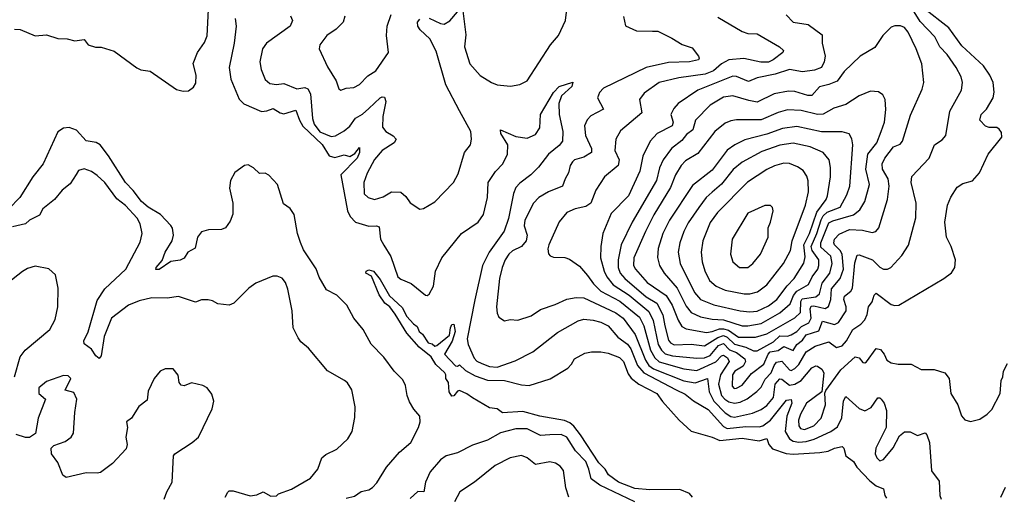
# Model space of a CAD drawing. Extents: x 2057697 to 2160550, y 827490 to 1016834.
# Tile 450 of 509: x 2099193 to 2104415, y 1011020 to 1013549. Entities that reach past the tile are written whole.
import ezdxf

# ---------------------------------------------------------------- set-up
doc = ezdxf.new("R2010")
doc.units = 0

msp = doc.modelspace()

# ---------------------------------------------------------------- linework, layer by layer
at = {"layer": '0CON20XD'}
for points in [[(2101543.3, 1013595), (2101558.9, 1013468.9), (2101552.5, 1013405), (2101581.3, 1013315), (2101635, 1013252.5), (2101695, 1013215.7), (2101725.9, 1013204.1), (2101796.1, 1013196.1), (2101845, 1013204.2), (2101885, 1013224.2), (2102009.2, 1013415), (2102051.4, 1013465), (2102088.5, 1013545), (2102099.5, 1013645)], [(2099165, 1013499.2), (2099195, 1013496), (2099275, 1013463.8), (2099335, 1013469.2), (2099395, 1013448.6), (2099445, 1013446.9), (2099485.8, 1013435.8), (2099535, 1013442.9), (2099556.2, 1013415), (2099595, 1013402.9), (2099625, 1013403.1), (2099695, 1013382.5), (2099815, 1013293.1), (2099835, 1013283.2), (2099885, 1013275.5), (2100025, 1013177.9), (2100061.1, 1013168.9), (2100088.9, 1013171.1), (2100115, 1013190), (2100128.2, 1013211.8), (2100129, 1013255), (2100114.2, 1013315.8), (2100135.6, 1013375), (2100172.7, 1013427.3), (2100186.8, 1013463.2), (2100195, 1013602.5)], [(2102895, 1013563.1), (2103025, 1013486.2), (2103055, 1013476.2), (2103105, 1013473.1), (2103222.5, 1013405), (2103243.8, 1013385), (2103240, 1013375), (2103189.6, 1013335), (2103165, 1013323.3), (2103123.8, 1013323.8), (2103033.4, 1013343.4), (2102955, 1013335.2), (2102915.2, 1013314.8), (2102873.3, 1013276.7), (2102829, 1013259), (2102689.2, 1013240.8), (2102585, 1013216), (2102505, 1013158.6), (2102480.8, 1013125), (2102492.7, 1013055), (2102380.1, 1012959.9), (2102354.6, 1012915.4), (2102348.9, 1012855), (2102372.5, 1012805), (2102366.8, 1012775), (2102294.6, 1012715.4), (2102248.2, 1012645), (2102221.5, 1012575), (2102195, 1012557.7), (2102138.8, 1012545), (2102095, 1012525.6), (2102053.9, 1012476.1), (2101998.8, 1012355), (2101993.8, 1012333.8), (2101997.5, 1012307.5), (2102006.7, 1012296.7), (2102025, 1012289.4), (2102085, 1012286.9), (2102109.3, 1012279.3), (2102161.7, 1012241.7), (2102205, 1012191.1), (2102237.1, 1012147.1), (2102275, 1012108.7), (2102376.7, 1012055), (2102480.2, 1011970.2), (2102504, 1011925), (2102539, 1011795), (2102561.4, 1011755), (2102584.6, 1011734.6), (2102716.2, 1011696.2), (2102785, 1011687.4), (2102885.5, 1011734.5), (2102915, 1011765.7), (2102925, 1011768.8), (2102947.1, 1011755), (2102955.6, 1011735), (2102909.7, 1011665), (2102900, 1011615), (2102914.9, 1011554.9), (2102932.4, 1011535), (2102955, 1011521.4), (2102985, 1011514.4), (2103015, 1011519.6), (2103051.8, 1011538.2), (2103102.9, 1011577.1), (2103125, 1011599.2), (2103147.3, 1011642.7), (2103178.7, 1011675), (2103193.9, 1011715), (2103207.2, 1011732.8), (2103235, 1011737), (2103275, 1011690.5), (2103285, 1011688.6), (2103305, 1011698.6), (2103325, 1011719.5), (2103363.9, 1011786.1), (2103412.5, 1011817.5), (2103485, 1011839.1), (2103525, 1011810), (2103555, 1011819.3), (2103579, 1011845), (2103612.4, 1011905), (2103655, 1011933.4), (2103675, 1011957.1), (2103687.6, 1011985), (2103694.7, 1012025.3), (2103715, 1012052.9), (2103725, 1012088), (2103735, 1012098.1), (2103815, 1012038.6), (2103835, 1012032), (2103855, 1012034.2), (2104094.2, 1012175.8), (2104135, 1012206.7), (2104152, 1012235), (2104155.7, 1012275.7), (2104132.9, 1012345), (2104108.5, 1012395), (2104100, 1012475), (2104113.5, 1012565), (2104132.2, 1012607.8), (2104165, 1012660.8), (2104195, 1012680), (2104245.5, 1012694.5), (2104283.4, 1012736.6), (2104330, 1012835), (2104402, 1012925), (2104400.5, 1012950.5), (2104388.5, 1012968.5), (2104375, 1012976.7), (2104335, 1012977.1), (2104315, 1012983.6), (2104285.6, 1013015), (2104291.8, 1013045), (2104321.2, 1013075), (2104356.6, 1013135), (2104360.6, 1013165), (2104355.8, 1013215), (2104338.9, 1013255), (2104304.4, 1013304.4), (2104189.5, 1013409.5), (2104120.8, 1013505), (2103985, 1013612)], [(2102983.2, 1011593.2), (2102995, 1011593.4), (2103025, 1011610.8), (2103075, 1011672), (2103138.9, 1011721.1), (2103162.4, 1011775), (2103173.4, 1011786.6), (2103215, 1011793.9), (2103245, 1011815.8), (2103295.2, 1011794.8), (2103315, 1011826.1), (2103345, 1011848.3), (2103365, 1011876.7), (2103431.8, 1011898.2), (2103450, 1011950), (2103515, 1011931.8), (2103535, 1011941.8), (2103575.8, 1012005), (2103576.7, 1012025), (2103564.8, 1012064.8), (2103567.6, 1012082.4), (2103601.9, 1012108.1), (2103610.5, 1012125), (2103621.8, 1012258.2), (2103635, 1012299.2), (2103645, 1012301.5), (2103715.2, 1012275.2), (2103755, 1012236.2), (2103775, 1012225.4), (2103795, 1012226.2), (2103812.9, 1012235), (2103871.9, 1012298.1), (2103907.6, 1012352.4), (2103945, 1012497.5), (2103947.1, 1012575), (2103921.5, 1012685), (2103925, 1012716.7), (2104016, 1012814), (2104045.5, 1012884.5), (2104085, 1012910.8), (2104104.4, 1012935), (2104126, 1013064), (2104188.9, 1013175), (2104193.5, 1013215), (2104186.2, 1013245), (2104160.4, 1013295), (2104112.2, 1013365), (2104073.4, 1013405), (2104047.3, 1013457.3), (2103969.5, 1013539.5), (2103929, 1013605)], [(2100336, 1013555), (2100341.9, 1013515), (2100330.3, 1013425), (2100303.6, 1013295), (2100313.5, 1013233.5), (2100357.5, 1013127.5), (2100382.1, 1013102.1), (2100475, 1013062.1), (2100504.4, 1013065), (2100537.2, 1013077.2), (2100575, 1013054.4), (2100595, 1013050), (2100658.2, 1013068.2), (2100676.8, 1013015), (2100695, 1012983.2), (2100796.9, 1012886.9), (2100835, 1012825.8), (2100865, 1012817.5), (2100915, 1012831.8), (2100945, 1012822.8), (2100970.2, 1012839.8), (2100995, 1012871.2), (2100996, 1012845), (2100982.5, 1012815), (2100895.8, 1012725), (2100932, 1012535), (2100946.2, 1012505), (2100975, 1012475.3), (2101045, 1012454.1), (2101085, 1012454.5), (2101099.2, 1012449.2), (2101107.5, 1012385), (2101125, 1012351.9), (2101161.9, 1012291.9), (2101198.8, 1012185), (2101215, 1012172), (2101269.4, 1012149.4), (2101345, 1012088.1), (2101355, 1012085.8), (2101365, 1012092), (2101387.9, 1012135), (2101399.2, 1012215), (2101431.6, 1012285), (2101536.1, 1012413.9), (2101625.2, 1012474.8), (2101652.9, 1012515), (2101674.8, 1012605), (2101677.5, 1012685), (2101716.9, 1012743.1), (2101755, 1012784.6), (2101780.3, 1012835), (2101782.8, 1012885), (2101745.8, 1012945), (2101742.5, 1012965), (2101825, 1012929.6), (2101885, 1012920.4), (2101929.7, 1012940.3), (2101951.5, 1012975)], [(2100629.4, 1013569.4), (2100639.4, 1013545), (2100628.5, 1013515), (2100502.2, 1013425), (2100481.1, 1013395), (2100466.7, 1013325), (2100474.6, 1013284.6), (2100495, 1013231.2), (2100519.7, 1013209.7), (2100555, 1013205.5), (2100595, 1013210.4), (2100662.6, 1013182.6), (2100705, 1013188.5), (2100721.6, 1013181.6), (2100734.7, 1013154.7), (2100746.9, 1013025), (2100754.8, 1012995), (2100785, 1012953.9), (2100845, 1012929.8), (2100867.8, 1012932.2), (2100915, 1012958.5), (2100945, 1012984.6), (2100975, 1013025.9), (2101012, 1013048), (2101045, 1013077.4), (2101105, 1013134.5), (2101115, 1013140), (2101127.3, 1013137.3), (2101134.6, 1013114.6), (2101118.6, 1013035), (2101118.1, 1012978.1), (2101135.5, 1012955), (2101173.3, 1012933.3), (2101190, 1012915), (2101179.4, 1012895), (2101114.8, 1012855.2), (2101075, 1012806.9), (2101036.4, 1012735), (2101019.1, 1012685), (2101020.6, 1012625), (2101042, 1012605), (2101075, 1012594.6), (2101120.6, 1012609.4), (2101165, 1012636.5), (2101214.5, 1012634.5), (2101241.1, 1012611.1), (2101265, 1012578), (2101315, 1012544), (2101335, 1012548), (2101395, 1012582), (2101494.5, 1012685.5), (2101518.3, 1012731.7), (2101552.2, 1012845), (2101584.3, 1012885), (2101589.4, 1012915), (2101586.5, 1012955), (2101525.4, 1013065.4), (2101453.5, 1013203.5), (2101401.9, 1013381.9), (2101367.7, 1013447.7), (2101316.9, 1013495), (2101304.5, 1013515), (2101303.3, 1013535), (2101315, 1013552)], [(2100916.9, 1013566.9), (2100908.1, 1013535), (2100871.7, 1013498.3), (2100821.4, 1013465), (2100784.5, 1013415.5), (2100780.8, 1013395), (2100825, 1013298.8), (2100871.1, 1013225), (2100885, 1013181.2), (2100895.9, 1013174.1), (2100925, 1013186), (2100965, 1013189.5), (2100995.7, 1013205), (2101039.3, 1013250.7), (2101081.7, 1013278.3), (2101149.4, 1013375), (2101138.8, 1013465), (2101141.5, 1013515), (2101164.2, 1013575.8)], [(2101365, 1013557.5), (2101425, 1013528.1), (2101445, 1013524.5), (2101475, 1013543.1), (2101515, 1013590)], [(2102395.7, 1013565), (2102405.8, 1013515.8), (2102465, 1013488.9), (2102548.7, 1013488.7), (2102577.3, 1013487.3), (2102651.2, 1013451.2), (2102706.4, 1013416.4), (2102758.9, 1013398.9), (2102792.5, 1013355), (2102797.5, 1013345), (2102794.1, 1013335.9), (2102744.7, 1013325.3), (2102635, 1013321.8), (2102515, 1013295.6), (2102288.9, 1013185), (2102268.1, 1013161.9), (2102258.5, 1013135), (2102289.4, 1013075), (2102222, 1013038), (2102202.6, 1013017.4), (2102189.4, 1012985), (2102194.8, 1012935), (2102225.9, 1012865), (2102226.4, 1012843.6), (2102185, 1012819.6), (2102136, 1012805), (2102124.5, 1012795), (2102112.1, 1012775), (2102103.9, 1012736.1), (2102085.5, 1012705), (2102071.9, 1012665), (2101997.5, 1012635), (2101946.2, 1012606.2), (2101919.1, 1012575), (2101873.1, 1012485), (2101869.6, 1012455), (2101884.5, 1012405), (2101878.5, 1012375), (2101855, 1012346.5), (2101806.9, 1012323.1), (2101787.3, 1012305), (2101767.5, 1012275), (2101752.2, 1012235), (2101738.2, 1012175), (2101722.1, 1012025), (2101725, 1011992.5), (2101735, 1011970), (2101765, 1011950.8), (2101795, 1011958.6), (2101835, 1011955.6), (2101905, 1011977.5), (2101955, 1012011.9), (2102032.7, 1012037.3), (2102095, 1012065.4), (2102145, 1012074.7), (2102185, 1012072.6), (2102355, 1011993.6), (2102393.1, 1011965), (2102458.2, 1011878.2), (2102511.8, 1011741.8), (2102529.8, 1011715), (2102555, 1011696.5), (2102715, 1011632.7), (2102775, 1011623.2), (2102840.8, 1011645), (2102850.4, 1011575), (2102874, 1011525), (2102935, 1011463.8), (2102965, 1011444.1), (2102985, 1011440.6), (2103078.8, 1011461.2), (2103125, 1011481.2), (2103155, 1011502.1), (2103190.3, 1011545), (2103199.3, 1011615), (2103225, 1011643.8), (2103235, 1011642.4), (2103275, 1011610.7), (2103305, 1011615.2), (2103337.8, 1011635), (2103395, 1011702.7), (2103415, 1011711.8), (2103425, 1011710), (2103446.9, 1011695), (2103457.9, 1011675), (2103447.5, 1011575), (2103366.6, 1011515), (2103335, 1011455.5), (2103324.4, 1011425), (2103324.7, 1011395), (2103335, 1011380.8), (2103355, 1011374.3), (2103405.4, 1011394.6), (2103443.6, 1011435), (2103466.6, 1011505), (2103463.3, 1011566.7), (2103468.3, 1011581.7), (2103548.5, 1011691.5), (2103625, 1011760), (2103645, 1011754.4), (2103665, 1011730.8), (2103675, 1011728.6), (2103685, 1011734.4), (2103735, 1011804.4), (2103758.8, 1011798.8), (2103778.8, 1011775), (2103792.4, 1011742.4), (2103815, 1011727.8), (2103851.3, 1011721.3), (2103920.8, 1011720.8), (2103975, 1011692.9), (2104043.2, 1011693.2), (2104098.8, 1011675), (2104122.5, 1011645), (2104132, 1011565), (2104168, 1011505), (2104187.3, 1011447.3), (2104205, 1011426.7), (2104235, 1011416.7), (2104285, 1011430), (2104325, 1011455.8), (2104349.1, 1011480.9), (2104393.1, 1011565), (2104398.6, 1011635), (2104407.5, 1011655), (2104410, 1011685), (2104432.2, 1011725)], [(2103258.1, 1013575), (2103295, 1013536.5), (2103375, 1013523.5), (2103448.8, 1013468.8), (2103449.5, 1013425), (2103465.4, 1013355), (2103459.6, 1013325), (2103445.4, 1013295), (2103408.8, 1013281.2), (2103345, 1013272.5), (2103275, 1013284.8), (2103200.2, 1013259.8), (2103105, 1013240), (2103058.2, 1013221.8), (2102995, 1013248.2), (2102975, 1013249.8), (2102790, 1013175), (2102685.7, 1013104.3), (2102662.3, 1013077.7), (2102646.9, 1013045), (2102658.9, 1013005), (2102653.5, 1012985), (2102574.4, 1012945.6), (2102537.5, 1012905), (2102498.4, 1012825), (2102481.8, 1012745), (2102421.6, 1012615), (2102329.9, 1012520.1), (2102286.5, 1012415), (2102274.7, 1012345.3), (2102274.2, 1012285.8), (2102292.9, 1012215), (2102307, 1012185), (2102341.4, 1012141.4), (2102425, 1012088.1), (2102530.1, 1012000.1), (2102552.4, 1011952.4), (2102579.7, 1011825), (2102596.2, 1011795), (2102616.4, 1011776.4), (2102655, 1011765.1), (2102785, 1011752.8), (2102825, 1011755.4), (2102855, 1011767.9), (2102899.5, 1011820.5), (2102925, 1011831.8), (2102958.3, 1011798.3), (2102995, 1011784.1), (2103039.7, 1011749.7), (2103042.2, 1011735), (2103029.5, 1011710.5), (2102986.6, 1011685), (2102974.4, 1011665), (2102971.7, 1011605), (2102983.2, 1011593.2)], [(2103105, 1011792.3), (2103190.4, 1011839.6), (2103225, 1011872), (2103265, 1011870.6), (2103285, 1011876.5), (2103314.8, 1011895), (2103338.8, 1011921.2), (2103379.2, 1011940.8), (2103390.3, 1011965), (2103384.9, 1012015.1), (2103391.2, 1012028.8), (2103405, 1012031.4), (2103465, 1012017.6), (2103483, 1012027), (2103495.2, 1012065), (2103498.4, 1012121.6), (2103543.9, 1012176.1), (2103561.4, 1012225), (2103555.5, 1012305), (2103544.4, 1012325), (2103514.8, 1012355), (2103510.5, 1012365), (2103514.8, 1012385), (2103538.6, 1012411.4), (2103594, 1012435), (2103663.1, 1012433.1), (2103715, 1012419.1), (2103734, 1012426), (2103748.9, 1012445), (2103795.8, 1012594.2), (2103803.7, 1012665), (2103798.4, 1012705), (2103768.8, 1012755), (2103767.2, 1012785), (2103780.7, 1012815), (2103827.5, 1012875), (2103862, 1012888), (2103875, 1012904), (2103917.1, 1013042.9), (2103979.8, 1013180.2), (2103987.7, 1013215), (2103977.8, 1013315), (2103946.9, 1013395), (2103905, 1013482.9), (2103885, 1013506.9), (2103865, 1013515.6), (2103835, 1013515.6), (2103815, 1013508.6), (2103770.6, 1013465), (2103729.2, 1013400.8), (2103650.8, 1013355), (2103565.3, 1013274.7), (2103528, 1013222), (2103485, 1013204.2), (2103435, 1013193.1), (2103395, 1013147.1), (2103373.4, 1013146.6), (2103305, 1013168.4), (2103270.1, 1013169.9), (2103194.3, 1013155), (2103105, 1013111.2), (2103060.5, 1013120.5), (2102975, 1013144.1), (2102925, 1013138.3), (2102855, 1013096.2), (2102777.1, 1013015), (2102763.3, 1012965), (2102729.5, 1012940.5), (2102705, 1012907.9), (2102649.3, 1012865), (2102605.3, 1012805), (2102586.8, 1012763.2), (2102570, 1012695), (2102441.6, 1012475), (2102382.5, 1012355), (2102366.5, 1012275), (2102368, 1012235), (2102377.7, 1012205), (2102403.3, 1012175), (2102515, 1012079.3), (2102571.5, 1012045), (2102603.6, 1011983.6), (2102615.5, 1011925), (2102635, 1011847.9), (2102645, 1011834.3), (2102665, 1011824), (2102755, 1011826.7), (2102825, 1011819.1), (2102896.3, 1011863.7), (2102925, 1011873.3), (2102945, 1011865.1), (2102985, 1011827.3), (2103045, 1011812.1), (2103085, 1011792.5), (2103105, 1011792.3)], [(2101951.5, 1012975), (2101955, 1013046), (2102025, 1013162.5), (2102055, 1013194), (2102127, 1013217), (2102121.2, 1013195), (2102066.9, 1013145), (2102052.9, 1013105), (2102054.4, 1013045), (2102073.8, 1012955), (2102072.1, 1012905), (2102055, 1012880.9), (2101997.5, 1012835), (2101945, 1012766.9), (2101903.8, 1012725), (2101845, 1012682.4), (2101825, 1012659.1), (2101812.4, 1012627.6), (2101785.1, 1012495), (2101763, 1012427), (2101682.6, 1012315), (2101648.3, 1012245), (2101607, 1012063), (2101565.8, 1011855), (2101572.5, 1011825), (2101603.9, 1011753.9), (2101618.2, 1011738.2), (2101643.6, 1011725), (2101685, 1011709.8), (2101725, 1011706.3), (2101820.8, 1011739.2), (2101915, 1011787.5), (2102045, 1011889.1), (2102155, 1011951.1), (2102185, 1011960.4), (2102235, 1011954.1), (2102275, 1011943.7), (2102314.5, 1011924.5), (2102364.7, 1011865), (2102417.2, 1011827.2), (2102433.6, 1011803.6), (2102469.1, 1011715), (2102503.3, 1011675), (2102675.7, 1011585.7), (2102722.9, 1011562.9), (2102766.2, 1011526.2), (2102845, 1011481.7), (2102925, 1011390.7), (2102945, 1011379.7), (2103045, 1011390.3), (2103115, 1011388.5), (2103135, 1011394.5), (2103175.2, 1011425), (2103260.4, 1011529.6), (2103284, 1011534), (2103288.8, 1011515), (2103261.5, 1011445), (2103253.4, 1011365), (2103275.8, 1011325), (2103295, 1011313.5), (2103325, 1011307.9), (2103365, 1011310.3), (2103406.7, 1011323.3), (2103495, 1011363.9), (2103531, 1011389), (2103554.1, 1011435.9), (2103562.3, 1011527.7), (2103575, 1011550), (2103645, 1011485.4), (2103675, 1011474.4), (2103709.1, 1011490.9), (2103745, 1011542), (2103755, 1011542.5), (2103762.5, 1011535), (2103778.1, 1011515), (2103789.6, 1011475), (2103787.9, 1011385), (2103733.8, 1011275), (2103730.6, 1011245), (2103738.6, 1011225), (2103755, 1011209.2), (2103775, 1011215.8), (2103825, 1011276.9), (2103858.9, 1011341.1), (2103885, 1011362.9), (2103915, 1011362.5), (2103955, 1011343.8), (2103995, 1011356.7), (2104005, 1011346.2), (2104017.5, 1011305), (2104029.1, 1011155), (2104070, 1011100), (2104073.8, 1011025), (2104080, 1011005)], [(2103095, 1011864.1), (2103155, 1011882.3), (2103303.3, 1011966.7), (2103333.7, 1011996.3), (2103335.3, 1012054.7), (2103342.2, 1012067.8), (2103415, 1012079.5), (2103434.8, 1012095), (2103449.2, 1012150.9), (2103489, 1012205), (2103503, 1012255), (2103494.8, 1012295), (2103442.3, 1012342.3), (2103441.8, 1012365), (2103485, 1012470.6), (2103505, 1012482.3), (2103616, 1012514), (2103649.3, 1012540.7), (2103675, 1012584.4), (2103699.8, 1012675), (2103681.5, 1012755), (2103691.5, 1012835), (2103738.2, 1012895), (2103762.8, 1012955), (2103779.7, 1013005), (2103786.9, 1013073.1), (2103783.6, 1013125), (2103770.4, 1013150.4), (2103747, 1013167), (2103705, 1013169.3), (2103644.7, 1013145.3), (2103575, 1013099.7), (2103511.2, 1013078.8), (2103455, 1013047.4), (2103425, 1013046.5), (2103337.5, 1013067.5), (2103265, 1013070), (2103215, 1013056.8), (2103125, 1013016.7), (2102995, 1013017.3), (2102965, 1013013.1), (2102935, 1013000.4), (2102880, 1012955), (2102790.3, 1012839.7), (2102725, 1012800.3), (2102701.4, 1012775), (2102671.7, 1012725), (2102645, 1012658.2), (2102556.7, 1012513.3), (2102511.4, 1012425), (2102450.2, 1012285), (2102448.1, 1012245), (2102458.6, 1012225), (2102521.1, 1012155), (2102621.5, 1012085), (2102654, 1012035), (2102685, 1011954.5), (2102705, 1011920.4), (2102728.1, 1011908.1), (2102835, 1011890.2), (2102865, 1011894.1), (2102905, 1011909.7), (2102925, 1011909.4), (2102951.5, 1011901.5), (2103005, 1011864.9), (2103095, 1011864.1)], [(2100925, 1011011.2), (2100969.3, 1011020.7), (2101005, 1011045.8), (2101045, 1011054.3), (2101065, 1011067.1), (2101087.8, 1011092.2), (2101139.4, 1011175), (2101206.9, 1011255), (2101267.9, 1011305), (2101308.9, 1011385), (2101316.4, 1011415), (2101315.5, 1011445), (2101283, 1011483), (2101261.4, 1011521.4), (2101248.6, 1011555), (2101238.8, 1011608.8), (2101225, 1011638), (2101179.4, 1011685), (2101125, 1011758.1), (2101057.1, 1011827.1), (2101014.3, 1011905), (2100965.3, 1011965.3), (2100928.1, 1012035), (2100875, 1012087.1), (2100821.1, 1012115), (2100782.2, 1012182.2), (2100765, 1012227.1), (2100698.1, 1012328.1), (2100682.8, 1012367.2), (2100667.3, 1012415), (2100648.2, 1012515), (2100627.3, 1012547.3), (2100592.2, 1012572.2), (2100560.5, 1012675), (2100515, 1012724.3), (2100495, 1012734.2), (2100465, 1012733.1), (2100433, 1012763), (2100405, 1012778), (2100385, 1012774.7), (2100335, 1012737.5), (2100311, 1012695), (2100305.9, 1012655), (2100323.8, 1012575), (2100323.4, 1012516.6), (2100310, 1012480), (2100284.7, 1012445.3), (2100263.8, 1012436.2), (2100195, 1012433.8), (2100157.4, 1012422.6), (2100136, 1012395), (2100123.2, 1012336.8), (2100084.8, 1012315.2), (2100065, 1012284.4), (2100045, 1012273.8), (2099994.2, 1012265.8), (2099933.6, 1012223.6), (2099914.5, 1012224.5), (2099917.1, 1012235), (2099948.7, 1012271.3), (2099965.7, 1012315), (2100002, 1012375), (2100009.3, 1012405), (2100003.2, 1012443.2), (2099995, 1012457.9), (2099939.3, 1012515), (2099874, 1012554), (2099838.5, 1012585), (2099795, 1012643.2), (2099753.8, 1012685), (2099665, 1012826.9), (2099619.4, 1012885), (2099598.2, 1012898.2), (2099545, 1012906.1), (2099495, 1012962.5), (2099455, 1012976.9), (2099425, 1012974.2), (2099395, 1012953.1), (2099318.2, 1012785), (2099263.8, 1012715), (2099194.6, 1012605), (2099135, 1012544.7)], [(2103025, 1011924.5), (2103055, 1011924.8), (2103125, 1011936.8), (2103225, 1011994.1), (2103278.9, 1012041.1), (2103297.9, 1012085), (2103315, 1012108.2), (2103376.8, 1012143.2), (2103395.6, 1012184.4), (2103426, 1012225), (2103432.3, 1012245), (2103431.5, 1012275), (2103396.4, 1012325), (2103390, 1012345), (2103420.9, 1012415), (2103443, 1012487), (2103455, 1012508.8), (2103475, 1012527.1), (2103545.3, 1012555), (2103580.7, 1012619.3), (2103596.7, 1012665), (2103610.9, 1012885), (2103606.8, 1012916.8), (2103592.7, 1012942.7), (2103555, 1012954.6), (2103445, 1012953.3), (2103315, 1012983.1), (2103238.8, 1012971.2), (2103155, 1012941.1), (2103038.3, 1012911.7), (2102985.5, 1012885), (2102945, 1012856), (2102865, 1012749.7), (2102760.6, 1012669.4), (2102639.2, 1012485), (2102604.8, 1012415), (2102579.5, 1012335), (2102576.4, 1012286.4), (2102586.2, 1012245), (2102610.7, 1012205), (2102680.2, 1012125), (2102728.7, 1012028.7), (2102755, 1011996.2), (2102803, 1011973), (2102865, 1011959.4), (2102925, 1011956.9), (2103025, 1011924.5)], [(2103065, 1011999), (2103105, 1012003.2), (2103165, 1012030), (2103208.8, 1012065), (2103263, 1012137), (2103300, 1012175), (2103352.1, 1012257.9), (2103359.3, 1012290.7), (2103351.5, 1012355), (2103382.3, 1012415), (2103421.6, 1012528.4), (2103470.2, 1012595), (2103477, 1012615), (2103493.5, 1012715), (2103494.1, 1012764.1), (2103485.4, 1012805), (2103454.8, 1012844.8), (2103385.8, 1012875), (2103295, 1012894.3), (2103225, 1012883.5), (2103129.9, 1012850.1), (2103025, 1012792.4), (2102976.6, 1012753.4), (2102914.5, 1012675.5), (2102865.8, 1012634.2), (2102834.8, 1012605.2), (2102795, 1012552.5), (2102739, 1012471), (2102715.3, 1012425), (2102694.2, 1012365), (2102685.9, 1012315), (2102696.7, 1012255), (2102771.5, 1012101.5), (2102804.5, 1012065), (2102875, 1012036.5), (2103015, 1012003.9), (2103065, 1011999)], [(2100283.8, 1011015), (2100297, 1011043), (2100305, 1011049.2), (2100325, 1011049.4), (2100415, 1011023.3), (2100451.3, 1011028.7), (2100485, 1011044.3), (2100525, 1011020.8), (2100555, 1011023.3), (2100566.4, 1011033.6), (2100635, 1011058.8), (2100735, 1011116.7), (2100773.8, 1011165), (2100796.2, 1011225), (2100817.3, 1011242.7), (2100875, 1011270), (2100933.3, 1011325), (2100956.2, 1011365), (2100970.7, 1011439.3), (2100972, 1011495), (2100954.4, 1011584.4), (2100931.7, 1011621.7), (2100915.6, 1011635.6), (2100825, 1011686.2), (2100725.5, 1011805.5), (2100685, 1011840), (2100670.6, 1011860.6), (2100644.3, 1011915), (2100637.9, 1012005), (2100615, 1012120), (2100602.5, 1012155), (2100585, 1012177.5), (2100558.3, 1012188.3), (2100535, 1012188.8), (2100445, 1012151.2), (2100408.8, 1012125), (2100328.8, 1012045), (2100303.8, 1012033.8), (2100245, 1012041.2), (2100215, 1012058), (2100192.3, 1012062.3), (2100158, 1012062), (2100125, 1012051.2), (2100035, 1012080), (2099975, 1012070.8), (2099895, 1012073.8), (2099827.5, 1012057.5), (2099770.4, 1012035), (2099680.5, 1011965), (2099642, 1011868), (2099625.6, 1011765), (2099615, 1011751.2), (2099597.5, 1011765), (2099575, 1011801.2), (2099535, 1011830), (2099534, 1011845), (2099556.6, 1011893.4), (2099605, 1012060), (2099645, 1012121.1), (2099756.2, 1012225), (2099831.7, 1012368.3), (2099842.2, 1012415), (2099832.7, 1012465), (2099815.7, 1012495.7), (2099755, 1012562.5), (2099708.5, 1012598.5), (2099645, 1012684.4), (2099605, 1012723.1), (2099575, 1012744.3), (2099535, 1012758), (2099505, 1012748.8), (2099493.3, 1012726.7), (2099461.4, 1012678.6), (2099418, 1012645), (2099377.5, 1012595), (2099315.7, 1012545), (2099298.5, 1012511.5), (2099246, 1012485), (2099225, 1012466.5), (2099155, 1012449.6)], [(2103065, 1012094.7), (2103105.6, 1012104.4), (2103155, 1012142.1), (2103244.1, 1012255), (2103281.2, 1012325), (2103289.2, 1012375), (2103360.3, 1012565), (2103375.8, 1012635), (2103374.7, 1012694.7), (2103368, 1012718), (2103348.4, 1012748.4), (2103318.3, 1012768.3), (2103275, 1012785.4), (2103245, 1012787.2), (2103196.3, 1012773.7), (2103155, 1012754.1), (2103053.7, 1012686.3), (2102893.7, 1012526.3), (2102855, 1012473.1), (2102816.6, 1012375), (2102807.3, 1012315), (2102812.8, 1012265), (2102826.6, 1012216.6), (2102851.5, 1012165), (2102886.9, 1012135), (2102935, 1012114.8), (2103035, 1012094.7), (2103065, 1012094.7)], [(2103055, 1012234.5), (2103081.4, 1012255), (2103122.9, 1012305), (2103162.1, 1012395), (2103162, 1012445), (2103175.8, 1012475), (2103189.2, 1012535), (2103185, 1012552.5), (2103175, 1012563.3), (2103145, 1012563.8), (2103055, 1012521.9), (2102972.5, 1012385), (2102962.2, 1012305), (2102975, 1012263.8), (2103010, 1012235), (2103055, 1012234.5)], [(2099166.2, 1011653.8), (2099195, 1011760), (2099222.5, 1011795), (2099352.9, 1011905), (2099382.1, 1011957.9), (2099395.7, 1012025), (2099397.5, 1012125), (2099383.3, 1012195), (2099347.7, 1012227.7), (2099275, 1012240.8), (2099235, 1012228.6), (2099207.4, 1012212.6), (2099125, 1012148.1)], [(2102760.6, 1011015), (2102745.3, 1011035.3), (2102695, 1011055.9), (2102535, 1011055.3), (2102455, 1011061.6), (2102369.4, 1011095), (2102315.6, 1011135), (2102298.6, 1011165), (2102265, 1011198.1), (2102167.4, 1011347.4), (2102132.7, 1011392.7), (2102110.4, 1011410.4), (2102082.1, 1011422.1), (2101952.5, 1011445), (2101861.1, 1011471.1), (2101753, 1011463), (2101725, 1011483.8), (2101685, 1011489.2), (2101595, 1011542), (2101565, 1011564.7), (2101525, 1011581.2), (2101515, 1011578.9), (2101495, 1011553.3), (2101485, 1011551.4), (2101470.7, 1011575), (2101467.1, 1011625), (2101452.5, 1011645), (2101453.3, 1011665), (2101447.5, 1011675), (2101400.2, 1011720.2), (2101375, 1011760), (2101311.5, 1011811.5), (2101246.7, 1011886.7), (2101185, 1011987.5), (2101155.5, 1012025), (2101130.6, 1012045), (2101099.2, 1012089.2), (2101058.7, 1012188.7), (2101029.2, 1012205), (2101030, 1012215), (2101045, 1012222.2), (2101069.4, 1012215), (2101105, 1012170.6), (2101154.7, 1012084.7), (2101222, 1012022), (2101247.1, 1011975), (2101281.4, 1011935), (2101301.7, 1011921.7), (2101311.8, 1011895), (2101329.8, 1011879.8), (2101360, 1011835), (2101380, 1011830), (2101395, 1011817.5), (2101405, 1011820), (2101473.1, 1011875), (2101478.9, 1011915), (2101485, 1011931.4), (2101495, 1011934.2), (2101502.2, 1011895), (2101487.1, 1011842.9), (2101446.7, 1011775), (2101505, 1011712.5), (2101515, 1011710), (2101525, 1011717.5), (2101558, 1011688), (2101609.1, 1011659.1), (2101675, 1011637.1), (2101765, 1011635.6), (2101855, 1011611.1), (2101895, 1011607.8), (2102007, 1011643), (2102099.5, 1011700.5), (2102119.2, 1011720.8), (2102135, 1011750), (2102190.7, 1011779.3), (2102225, 1011786.2), (2102275, 1011786.2), (2102315, 1011780), (2102375, 1011757.1), (2102395, 1011735.6), (2102420.4, 1011670.4), (2102436.9, 1011646.9), (2102476.2, 1011616.2), (2102573.1, 1011565), (2102602.5, 1011522.5), (2102690, 1011425), (2102755, 1011365.5), (2102865, 1011334.5), (2102906.8, 1011316.8), (2103025, 1011328.4), (2103115, 1011315.3), (2103155, 1011327.1), (2103165.5, 1011295), (2103185, 1011272.5), (2103258.1, 1011248.1), (2103295, 1011244.7), (2103437.4, 1011252.6), (2103480.4, 1011259.6), (2103515, 1011275.4), (2103555, 1011283.8), (2103563.8, 1011275), (2103575.4, 1011235.4), (2103615, 1011205.7), (2103633.6, 1011175), (2103702.4, 1011102.4), (2103735.2, 1011075.2), (2103775, 1011060), (2103780.6, 1011025), (2103790.8, 1011010.8)], [(2099960, 1011005), (2099973.8, 1011045), (2100001.2, 1011095), (2100009.2, 1011235), (2100016.2, 1011245), (2100108.8, 1011305), (2100141.2, 1011335), (2100213.8, 1011485), (2100223.8, 1011525), (2100212, 1011562), (2100187.5, 1011595), (2100165, 1011608.8), (2100105, 1011622), (2100065, 1011606.2), (2100049.3, 1011609.3), (2100038.8, 1011625), (2100033.9, 1011663.9), (2100006.4, 1011696.4), (2099965, 1011696.7), (2099937.5, 1011685), (2099906.2, 1011645), (2099875, 1011577.5), (2099870, 1011530), (2099825, 1011497.5), (2099786.7, 1011435), (2099760, 1011415), (2099764.5, 1011385), (2099755.6, 1011335), (2099762.9, 1011295), (2099757.8, 1011272.2), (2099686, 1011195), (2099622.5, 1011147.5), (2099605, 1011143.1), (2099545.6, 1011144.4), (2099440.6, 1011120.6), (2099422.7, 1011132.7), (2099395, 1011200), (2099362.5, 1011245), (2099360, 1011275), (2099375, 1011290), (2099435, 1011311.2), (2099466.4, 1011333.6), (2099479.4, 1011355), (2099485.7, 1011465), (2099497.1, 1011535), (2099480.5, 1011570.5), (2099433.8, 1011583.8), (2099465.3, 1011644.7), (2099450.4, 1011660.4), (2099425, 1011662), (2099335, 1011630.3), (2099294, 1011595), (2099295.6, 1011565), (2099330, 1011535), (2099290.8, 1011435), (2099276.4, 1011353.6), (2099245, 1011332.5), (2099225, 1011332.5), (2099175, 1011347.5)], [(2102455, 1010991), (2102269.2, 1011079.2), (2102224, 1011114), (2102212, 1011165), (2102195.1, 1011205), (2102140.8, 1011260.8), (2102095, 1011334), (2102065, 1011349.1), (2102005, 1011346.1), (2101955, 1011343.4), (2101885, 1011378.6), (2101825, 1011378.4), (2101743.1, 1011356.9), (2101675, 1011318.8), (2101595, 1011291.5), (2101515, 1011250.7), (2101455, 1011235.9), (2101425.6, 1011214.4), (2101369.4, 1011150.6), (2101344.6, 1011095), (2101337.1, 1011045), (2101305, 1011046.7), (2101265, 1011009.3)], [(2102105.6, 1011015), (2102089.6, 1011065), (2102077, 1011157), (2102060.3, 1011180.3), (2102035, 1011195.7), (2102005, 1011203.1), (2101929.3, 1011189.3), (2101885.3, 1011225.3), (2101855, 1011236.9), (2101795, 1011224.6), (2101715, 1011183.6), (2101605, 1011095.7), (2101526.7, 1011045), (2101499.7, 1010990.3)], [(2104396, 1011015), (2104421.7, 1011068.3)]]:
    msp.add_lwpolyline(points, dxfattribs=at)

doc.saveas('drawing.dxf')
